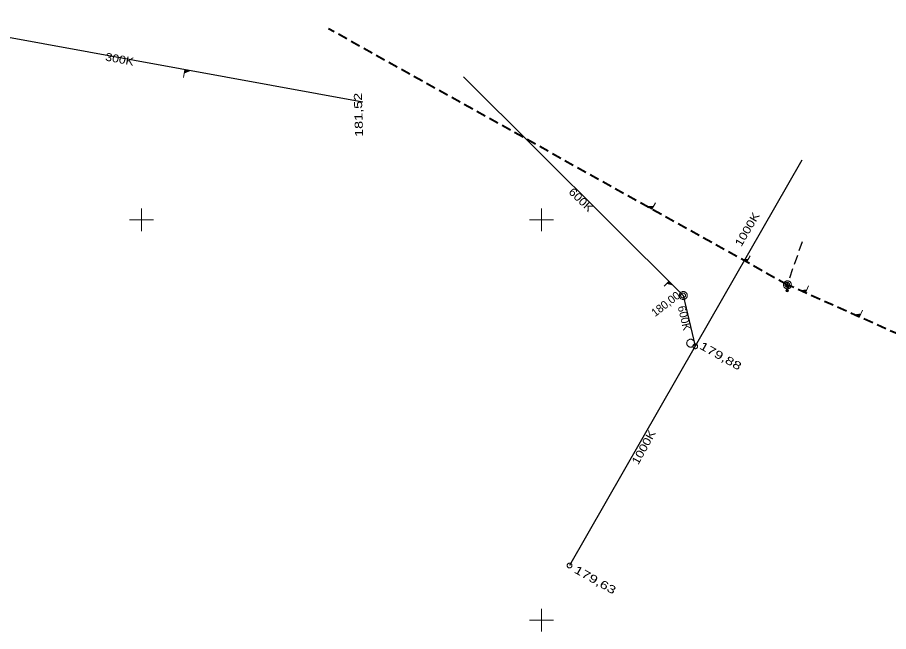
# Model space of a CAD drawing. Extents: x -740851 to -738888, y -1041382 to -1040235.
# Drawn here: x -740515.5 to -740406.6, y -1040401.4 to -1040324.7 of the extents above; entities that cross this region are included whole.
import ezdxf

# ---------------------------------------------------------------- set-up
doc = ezdxf.new("R2010")
doc.units = 0
doc.header["$LTSCALE"] = 0.4
doc.linetypes.add('MEDIUM_DASHED', pattern=[4.5, 3, -1.5])
for name, color, linetype, lineweight in [('1', 7, 'Continuous', 13), ('18', 7, 'Continuous', 13), ('19', 7, 'Continuous', 25)]:
    doc.layers.add(name, color=color, linetype=linetype, lineweight=lineweight)

msp = doc.modelspace()

# ---------------------------------------------------------------- linework, layer by layer
at = {"layer": '1'}
for p, q in [((-740500, -1040348.571), (-740500, -1040351.429)), ((-740450, -1040348.571), (-740450, -1040351.429)), ((-740501.48, -1040350), (-740498.48, -1040350)), ((-740451.48, -1040350), (-740448.48, -1040350)), ((-740450, -1040398.571), (-740450, -1040401.429)), ((-740451.48, -1040400), (-740448.48, -1040400))]:
    msp.add_line(p, q, dxfattribs=at)
at = {"layer": '18', "linetype": 'MEDIUM_DASHED', "lineweight": 40}
for p, q in [((-740419.3, -1040358.1), (-740476.6, -1040326.13)), ((-740362.58, -1040383.39), (-740419.3, -1040358.1))]:
    msp.add_line(p, q, dxfattribs=at)
at = {"layer": '18', "linetype": 'MEDIUM_DASHED', "lineweight": 25}
msp.add_line((-740417.44, -1040352.73), (-740419.3, -1040358.1), dxfattribs=at)
at = {"layer": '18'}
for points in [[(-740494.745, -1040332.212), (-740494.563, -1040331.212), (-740493.85, -1040331.342), (-740494.645, -1040331.663)], [(-740494.575, -1040331.572), (-740494.522, -1040331.281), (-740494.066, -1040331.364), (-740494.579, -1040331.572)], [(-740494.503, -1040331.477), (-740494.476, -1040331.331), (-740494.243, -1040331.374), (-740494.508, -1040331.476)], [(-740435.773, -1040347.875), (-740436.212, -1040348.662), (-740436.773, -1040348.349), (-740436.014, -1040348.307)], [(-740436.099, -1040348.363), (-740436.227, -1040348.592), (-740436.586, -1040348.392), (-740436.096, -1040348.365)], [(-740436.187, -1040348.422), (-740436.251, -1040348.537), (-740436.435, -1040348.434), (-740436.183, -1040348.424)], [(-740423.94, -1040354.477), (-740424.379, -1040355.264), (-740424.94, -1040354.951), (-740424.181, -1040354.909)], [(-740424.267, -1040354.965), (-740424.394, -1040355.194), (-740424.753, -1040354.994), (-740424.263, -1040354.967)], [(-740424.354, -1040355.024), (-740424.418, -1040355.139), (-740424.602, -1040355.036), (-740424.35, -1040355.026)], [(-740434.664, -1040358.264), (-740434.082, -1040357.679), (-740433.664, -1040358.095), (-740434.345, -1040357.943)], [(-740434.256, -1040357.915), (-740434.086, -1040357.745), (-740433.819, -1040358.01), (-740434.258, -1040357.912)], [(-740434.164, -1040357.884), (-740434.079, -1040357.799), (-740433.942, -1040357.935), (-740434.167, -1040357.881)], [(-740419.359, -1040358.969), (-740419.026, -1040358.222), (-740419.559, -1040357.985), (-740419.176, -1040358.559)], [(-740419.182, -1040358.467), (-740419.085, -1040358.249), (-740419.425, -1040358.097), (-740419.178, -1040358.468)], [(-740419.186, -1040358.371), (-740419.138, -1040358.262), (-740419.312, -1040358.184), (-740419.183, -1040358.372)], [(-740416.633, -1040358.253), (-740417.018, -1040359.115), (-740417.633, -1040358.841), (-740416.844, -1040358.726)], [(-740416.928, -1040358.792), (-740417.04, -1040359.043), (-740417.433, -1040358.868), (-740416.924, -1040358.794)], [(-740417.014, -1040358.863), (-740417.07, -1040358.988), (-740417.272, -1040358.898), (-740417.01, -1040358.865)], [(-740409.875, -1040361.266), (-740410.259, -1040362.129), (-740410.875, -1040361.854), (-740410.086, -1040361.74)], [(-740410.17, -1040361.806), (-740410.282, -1040362.057), (-740410.675, -1040361.882), (-740410.165, -1040361.808)], [(-740410.255, -1040361.876), (-740410.311, -1040362.002), (-740410.513, -1040361.912), (-740410.251, -1040361.878)]]:
    msp.add_lwpolyline(points, dxfattribs=at)
for points in [[(-740418.77, -1040358.11), (-740418.78, -1040358.06), (-740418.78, -1040358.01), (-740418.8, -1040357.96), (-740418.82, -1040357.91), (-740418.84, -1040357.86), (-740418.87, -1040357.82), (-740418.9, -1040357.78), (-740418.94, -1040357.74), (-740418.98, -1040357.71), (-740419.02, -1040357.68), (-740419.07, -1040357.66), (-740419.12, -1040357.64), (-740419.17, -1040357.62), (-740419.22, -1040357.62), (-740419.27, -1040357.61), (-740419.32, -1040357.62), (-740419.37, -1040357.62), (-740419.42, -1040357.64), (-740419.47, -1040357.66), (-740419.52, -1040357.68), (-740419.56, -1040357.71), (-740419.6, -1040357.74), (-740419.64, -1040357.78), (-740419.67, -1040357.82), (-740419.7, -1040357.86), (-740419.72, -1040357.91), (-740419.74, -1040357.96), (-740419.76, -1040358.01), (-740419.76, -1040358.06), (-740419.77, -1040358.11), (-740419.76, -1040358.16), (-740419.76, -1040358.21), (-740419.74, -1040358.26), (-740419.72, -1040358.31), (-740419.7, -1040358.36), (-740419.67, -1040358.4), (-740419.64, -1040358.44), (-740419.6, -1040358.48), (-740419.56, -1040358.51), (-740419.52, -1040358.54), (-740419.47, -1040358.56), (-740419.42, -1040358.58), (-740419.37, -1040358.6), (-740419.32, -1040358.6), (-740419.27, -1040358.61), (-740419.22, -1040358.6), (-740419.17, -1040358.6), (-740419.12, -1040358.58), (-740419.07, -1040358.56), (-740419.02, -1040358.54), (-740418.98, -1040358.51), (-740418.94, -1040358.48), (-740418.9, -1040358.44), (-740418.87, -1040358.4), (-740418.84, -1040358.36), (-740418.82, -1040358.31), (-740418.8, -1040358.26), (-740418.78, -1040358.21), (-740418.78, -1040358.16)], [(-740419, -1040358.1), (-740419, -1040358.07), (-740419.006, -1040358.04), (-740419.012, -1040358.01), (-740419.024, -1040357.98), (-740419.042, -1040357.95), (-740419.06, -1040357.926), (-740419.078, -1040357.902), (-740419.102, -1040357.878), (-740419.126, -1040357.86), (-740419.15, -1040357.842), (-740419.18, -1040357.824), (-740419.21, -1040357.812), (-740419.24, -1040357.806), (-740419.27, -1040357.8), (-740419.3, -1040357.8), (-740419.33, -1040357.8), (-740419.36, -1040357.806), (-740419.39, -1040357.812), (-740419.42, -1040357.824), (-740419.45, -1040357.842), (-740419.474, -1040357.86), (-740419.498, -1040357.878), (-740419.522, -1040357.902), (-740419.54, -1040357.926), (-740419.558, -1040357.95), (-740419.576, -1040357.98), (-740419.588, -1040358.01), (-740419.594, -1040358.04), (-740419.6, -1040358.07), (-740419.6, -1040358.1), (-740419.6, -1040358.13), (-740419.594, -1040358.16), (-740419.588, -1040358.19), (-740419.576, -1040358.22), (-740419.558, -1040358.25), (-740419.54, -1040358.274), (-740419.522, -1040358.298), (-740419.498, -1040358.322), (-740419.474, -1040358.34), (-740419.45, -1040358.358), (-740419.42, -1040358.376), (-740419.39, -1040358.388), (-740419.36, -1040358.394), (-740419.33, -1040358.4), (-740419.3, -1040358.4), (-740419.27, -1040358.4), (-740419.24, -1040358.394), (-740419.21, -1040358.388), (-740419.18, -1040358.376), (-740419.15, -1040358.358), (-740419.126, -1040358.34), (-740419.102, -1040358.322), (-740419.078, -1040358.298), (-740419.06, -1040358.274), (-740419.042, -1040358.25), (-740419.024, -1040358.22), (-740419.012, -1040358.19), (-740419.006, -1040358.16), (-740419, -1040358.13)], [(-740431.78, -1040359.45), (-740431.79, -1040359.4), (-740431.79, -1040359.35), (-740431.81, -1040359.3), (-740431.83, -1040359.25), (-740431.85, -1040359.2), (-740431.88, -1040359.16), (-740431.91, -1040359.12), (-740431.95, -1040359.08), (-740431.99, -1040359.05), (-740432.03, -1040359.02), (-740432.08, -1040359), (-740432.13, -1040358.98), (-740432.18, -1040358.96), (-740432.23, -1040358.96), (-740432.28, -1040358.95), (-740432.33, -1040358.96), (-740432.38, -1040358.96), (-740432.43, -1040358.98), (-740432.48, -1040359), (-740432.53, -1040359.02), (-740432.57, -1040359.05), (-740432.61, -1040359.08), (-740432.65, -1040359.12), (-740432.68, -1040359.16), (-740432.71, -1040359.2), (-740432.73, -1040359.25), (-740432.75, -1040359.3), (-740432.77, -1040359.35), (-740432.77, -1040359.4), (-740432.78, -1040359.45), (-740432.77, -1040359.5), (-740432.77, -1040359.55), (-740432.75, -1040359.6), (-740432.73, -1040359.65), (-740432.71, -1040359.7), (-740432.68, -1040359.74), (-740432.65, -1040359.78), (-740432.61, -1040359.82), (-740432.57, -1040359.85), (-740432.53, -1040359.88), (-740432.48, -1040359.9), (-740432.43, -1040359.92), (-740432.38, -1040359.94), (-740432.33, -1040359.94), (-740432.28, -1040359.95), (-740432.23, -1040359.94), (-740432.18, -1040359.94), (-740432.13, -1040359.92), (-740432.08, -1040359.9), (-740432.03, -1040359.88), (-740431.99, -1040359.85), (-740431.95, -1040359.82), (-740431.91, -1040359.78), (-740431.88, -1040359.74), (-740431.85, -1040359.7), (-740431.83, -1040359.65), (-740431.81, -1040359.6), (-740431.79, -1040359.55), (-740431.79, -1040359.5)], [(-740432.01, -1040359.44), (-740432.01, -1040359.41), (-740432.016, -1040359.38), (-740432.022, -1040359.35), (-740432.034, -1040359.32), (-740432.052, -1040359.29), (-740432.07, -1040359.266), (-740432.088, -1040359.242), (-740432.112, -1040359.218), (-740432.136, -1040359.2), (-740432.16, -1040359.182), (-740432.19, -1040359.164), (-740432.22, -1040359.152), (-740432.25, -1040359.146), (-740432.28, -1040359.14), (-740432.31, -1040359.14), (-740432.34, -1040359.14), (-740432.37, -1040359.146), (-740432.4, -1040359.152), (-740432.43, -1040359.164), (-740432.46, -1040359.182), (-740432.484, -1040359.2), (-740432.508, -1040359.218), (-740432.532, -1040359.242), (-740432.55, -1040359.266), (-740432.568, -1040359.29), (-740432.586, -1040359.32), (-740432.598, -1040359.35), (-740432.604, -1040359.38), (-740432.61, -1040359.41), (-740432.61, -1040359.44), (-740432.61, -1040359.47), (-740432.604, -1040359.5), (-740432.598, -1040359.53), (-740432.586, -1040359.56), (-740432.568, -1040359.59), (-740432.55, -1040359.614), (-740432.532, -1040359.638), (-740432.508, -1040359.662), (-740432.484, -1040359.68), (-740432.46, -1040359.698), (-740432.43, -1040359.716), (-740432.4, -1040359.728), (-740432.37, -1040359.734), (-740432.34, -1040359.74), (-740432.31, -1040359.74), (-740432.28, -1040359.74), (-740432.25, -1040359.734), (-740432.22, -1040359.728), (-740432.19, -1040359.716), (-740432.16, -1040359.698), (-740432.136, -1040359.68), (-740432.112, -1040359.662), (-740432.088, -1040359.638), (-740432.07, -1040359.614), (-740432.052, -1040359.59), (-740432.034, -1040359.56), (-740432.022, -1040359.53), (-740432.016, -1040359.5), (-740432.01, -1040359.47)], [(-740430.86, -1040365.41), (-740430.87, -1040365.36), (-740430.87, -1040365.31), (-740430.89, -1040365.26), (-740430.91, -1040365.21), (-740430.93, -1040365.16), (-740430.96, -1040365.12), (-740430.99, -1040365.08), (-740431.03, -1040365.04), (-740431.07, -1040365.01), (-740431.11, -1040364.98), (-740431.16, -1040364.96), (-740431.21, -1040364.94), (-740431.26, -1040364.92), (-740431.31, -1040364.92), (-740431.36, -1040364.91), (-740431.41, -1040364.92), (-740431.46, -1040364.92), (-740431.51, -1040364.94), (-740431.56, -1040364.96), (-740431.61, -1040364.98), (-740431.65, -1040365.01), (-740431.69, -1040365.04), (-740431.73, -1040365.08), (-740431.76, -1040365.12), (-740431.79, -1040365.16), (-740431.81, -1040365.21), (-740431.83, -1040365.26), (-740431.85, -1040365.31), (-740431.85, -1040365.36), (-740431.86, -1040365.41), (-740431.85, -1040365.46), (-740431.85, -1040365.51), (-740431.83, -1040365.56), (-740431.81, -1040365.61), (-740431.79, -1040365.66), (-740431.76, -1040365.7), (-740431.73, -1040365.74), (-740431.69, -1040365.78), (-740431.65, -1040365.81), (-740431.61, -1040365.84), (-740431.56, -1040365.86), (-740431.51, -1040365.88), (-740431.46, -1040365.9), (-740431.41, -1040365.9), (-740431.36, -1040365.91), (-740431.31, -1040365.9), (-740431.26, -1040365.9), (-740431.21, -1040365.88), (-740431.16, -1040365.86), (-740431.11, -1040365.84), (-740431.07, -1040365.81), (-740431.03, -1040365.78), (-740430.99, -1040365.74), (-740430.96, -1040365.7), (-740430.93, -1040365.66), (-740430.91, -1040365.61), (-740430.89, -1040365.56), (-740430.87, -1040365.51), (-740430.87, -1040365.46)], [(-740430.488, -1040365.793), (-740430.488, -1040365.763), (-740430.494, -1040365.733), (-740430.5, -1040365.703), (-740430.512, -1040365.673), (-740430.53, -1040365.643), (-740430.548, -1040365.619), (-740430.566, -1040365.595), (-740430.59, -1040365.571), (-740430.614, -1040365.553), (-740430.638, -1040365.535), (-740430.668, -1040365.517), (-740430.698, -1040365.505), (-740430.728, -1040365.499), (-740430.758, -1040365.493), (-740430.788, -1040365.493), (-740430.818, -1040365.493), (-740430.848, -1040365.499), (-740430.878, -1040365.505), (-740430.908, -1040365.517), (-740430.938, -1040365.535), (-740430.962, -1040365.553), (-740430.986, -1040365.571), (-740431.01, -1040365.595), (-740431.028, -1040365.619), (-740431.046, -1040365.643), (-740431.064, -1040365.673), (-740431.076, -1040365.703), (-740431.082, -1040365.733), (-740431.088, -1040365.763), (-740431.088, -1040365.793), (-740431.088, -1040365.823), (-740431.082, -1040365.853), (-740431.076, -1040365.883), (-740431.064, -1040365.913), (-740431.046, -1040365.943), (-740431.028, -1040365.967), (-740431.01, -1040365.991), (-740430.986, -1040366.015), (-740430.962, -1040366.033), (-740430.938, -1040366.051), (-740430.908, -1040366.069), (-740430.878, -1040366.081), (-740430.848, -1040366.087), (-740430.818, -1040366.093), (-740430.788, -1040366.093), (-740430.758, -1040366.093), (-740430.728, -1040366.087), (-740430.698, -1040366.081), (-740430.668, -1040366.069), (-740430.638, -1040366.051), (-740430.614, -1040366.033), (-740430.59, -1040366.015), (-740430.566, -1040365.991), (-740430.548, -1040365.967), (-740430.53, -1040365.943), (-740430.512, -1040365.913), (-740430.5, -1040365.883), (-740430.494, -1040365.853), (-740430.488, -1040365.823)], [(-740446.628, -1040393.446), (-740446.602, -1040393.46), (-740446.572, -1040393.468), (-740446.543, -1040393.477), (-740446.511, -1040393.48), (-740446.476, -1040393.478), (-740446.446, -1040393.473), (-740446.417, -1040393.468), (-740446.385, -1040393.458), (-740446.358, -1040393.445), (-740446.331, -1040393.432), (-740446.301, -1040393.414), (-740446.276, -1040393.393), (-740446.257, -1040393.369), (-740446.238, -1040393.345), (-740446.224, -1040393.318), (-740446.21, -1040393.292), (-740446.202, -1040393.262), (-740446.193, -1040393.233), (-740446.19, -1040393.201), (-740446.192, -1040393.166), (-740446.197, -1040393.136), (-740446.202, -1040393.107), (-740446.212, -1040393.075), (-740446.225, -1040393.048), (-740446.238, -1040393.021), (-740446.256, -1040392.991), (-740446.277, -1040392.966), (-740446.301, -1040392.947), (-740446.325, -1040392.928), (-740446.352, -1040392.914), (-740446.378, -1040392.9), (-740446.408, -1040392.892), (-740446.437, -1040392.883), (-740446.469, -1040392.88), (-740446.504, -1040392.882), (-740446.534, -1040392.887), (-740446.563, -1040392.892), (-740446.595, -1040392.902), (-740446.622, -1040392.915), (-740446.649, -1040392.928), (-740446.679, -1040392.946), (-740446.704, -1040392.967), (-740446.723, -1040392.991), (-740446.742, -1040393.015), (-740446.756, -1040393.042), (-740446.77, -1040393.068), (-740446.778, -1040393.098), (-740446.787, -1040393.127), (-740446.79, -1040393.159), (-740446.788, -1040393.194), (-740446.783, -1040393.224), (-740446.778, -1040393.253), (-740446.768, -1040393.285), (-740446.755, -1040393.312), (-740446.742, -1040393.339), (-740446.724, -1040393.369), (-740446.703, -1040393.394), (-740446.679, -1040393.413), (-740446.655, -1040393.432)]]:
    msp.add_lwpolyline(points, close=True, dxfattribs=at)
for centre, radius in [((-740419.298, -1040358.833), 0.154), ((-740419.299, -1040358.834), 0.0761)]:
    msp.add_circle(centre, radius, dxfattribs=at)
at = {"layer": '19'}
for p, q in [((-740530.24, -1040324.71), (-740472.33, -1040335.26)), ((-740459.74, -1040332.14), (-740432.31, -1040359.44)), ((-740417.45, -1040342.53), (-740430.788, -1040365.793)), ((-740432.31, -1040359.44), (-740430.788, -1040365.793)), ((-740430.788, -1040365.793), (-740446.49, -1040393.18))]:
    msp.add_line(p, q, dxfattribs=at)

# ---------------------------------------------------------------- texts
at = {"layer": '18'}
for s, rotation, width, p in [('300K', 349.594, 1.15, (-740504.565, -1040330.09)), ('181,52', 91.726, 1.35, (-740472.291, -1040339.627)), ('600K', 315.785, 1.15, (-740446.695, -1040346.601)), ('1000K', 59.54, 1.2, (-740425.037, -1040353.431)), ('179,88', 330.758, 1.4, (-740430.35, -1040366.035)), ('1000K', 61.025, 1.2, (-740437.919, -1040380.67)), ('179,63', 330.639, 1.4, (-740446.027, -1040394.004))]:
    msp.add_text(s, height=1, rotation=rotation, dxfattribs=dict(at, width=width)).set_placement(p)
for s, rotation, p in [('180,00', 37.767, (-740435.799, -1040362.15)), ('600K', 283.285, (-740432.984, -1040360.858))]:
    msp.add_text(s, height=1, rotation=rotation, dxfattribs=at).set_placement(p)

doc.saveas('drawing.dxf')
